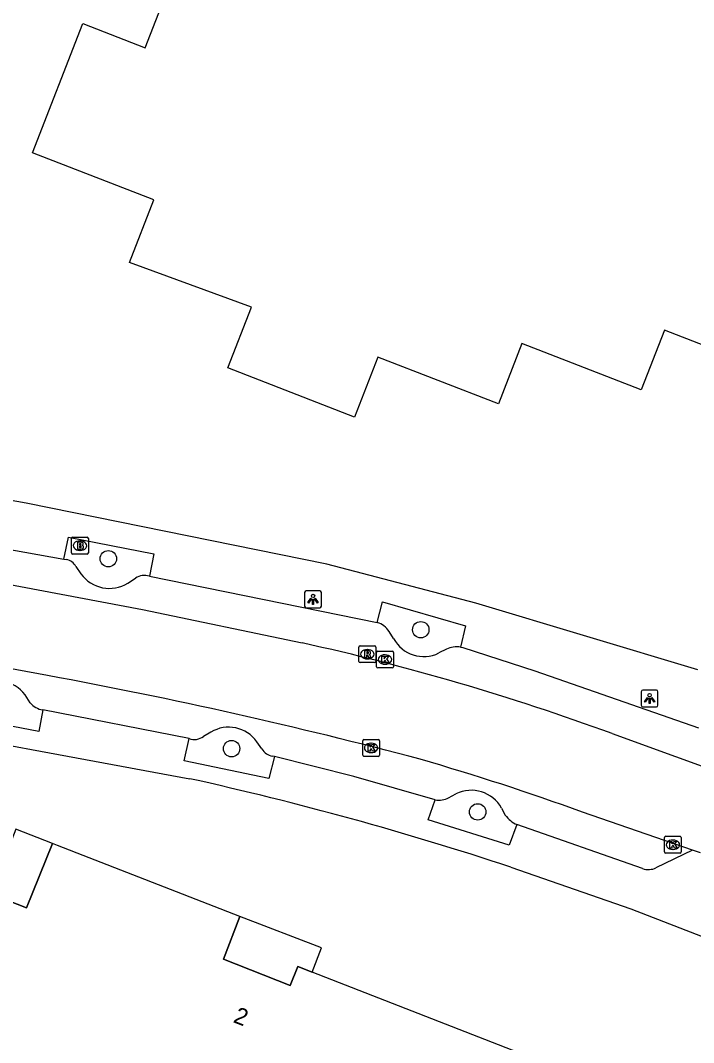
# Model space of a CAD drawing. Extents: x 160026 to 161302, y 384757 to 385701.
# Drawn here: x 160839.9 to 160880, y 385118.9 to 385179.7 of the extents above; entities that cross this region are included whole.
import ezdxf

# ---------------------------------------------------------------- set-up
doc = ezdxf.new("R2010")
doc.units = 0
for name, color, linetype in [('IMGEO_Boom', 7, 'Continuous'), ('IMGEO_Brandkraan', 7, 'Continuous'), ('IMGEO_Kolk', 7, 'Continuous'), ('IMGEO_Lichtpunt', 7, 'Continuous'), ('IMGEO_Pand', 7, 'Continuous'), ('IMGEO_Pand_nummerreeks', 7, 'Continuous'), ('IMGEO_Pand_overbouw', 7, 'Continuous'), ('IMGEO_Parkeervlak_open', 7, 'Continuous'), ('IMGEO_Rijbaan_lokaal_open', 7, 'Continuous'), ('IMGEO_Rioolput', 7, 'Continuous'), ('IMGEO_Voetpad_open', 7, 'Continuous')]:
    doc.layers.add(name, color=color, linetype=linetype)

msp = doc.modelspace()

# ---------------------------------------------------------------- linework, layer by layer
at = {"layer": 'IMGEO_Boom'}
for centre in [(160845.132, 385147.662), (160863.725, 385143.44), (160852.466, 385136.368), (160867.113, 385132.606)]:
    msp.add_circle(centre, 0.489, dxfattribs=at)
at = {"layer": 'IMGEO_Brandkraan'}
for p, q in [((160842.941, 385148.013), (160842.941, 385148.865)), ((160843.016, 385148.939), (160843.868, 385148.939)), ((160843.429, 385148.719), (160843.454, 385148.719)), ((160843.942, 385148.865), (160843.942, 385148.013)), ((160843.868, 385147.939), (160843.016, 385147.939)), ((160843.452, 385148.159), (160843.427, 385148.159))]:
    msp.add_line(p, q, dxfattribs=at)
for points in [[(160842.941, 385148.013), (160842.941, 385148.865)], [(160843.016, 385148.939), (160843.868, 385148.939)], [(160843.289, 385148.639), (160843.289, 385148.239), (160843.502, 385148.239)], [(160843.52, 385148.639), (160843.289, 385148.639)], [(160843.468, 385148.558), (160843.414, 385148.558), (160843.414, 385148.482)], [(160843.414, 385148.482), (160843.467, 385148.482)], [(160843.942, 385148.865), (160843.942, 385148.013)], [(160843.868, 385147.939), (160843.016, 385147.939)], [(160843.476, 385148.406), (160843.414, 385148.406), (160843.414, 385148.325)], [(160843.414, 385148.325), (160843.476, 385148.325)]]:
    msp.add_lwpolyline(points, dxfattribs=at)
for centre, radius, start, end in [((160843.018, 385148.863), 0.0765, 91.55205, 178.44795), ((160843.018, 385148.863), 0.0765, 91.55205, 178.44795), ((160843.469, 385148.52), 0.0379, 267.82845, 90.93552), ((160843.524, 385148.494), 0.145, 59.4692, 91.53667), ((160843.549, 385148.541), 0.0922, 285.51372, 58.15012), ((160843.866, 385148.863), 0.0765, 1.55205, 88.44795), ((160843.866, 385148.863), 0.0765, 1.55205, 88.44795), ((160843.018, 385148.015), 0.0765, 181.55205, 268.44795), ((160843.018, 385148.015), 0.0765, 181.55205, 268.44795), ((160843.477, 385148.365), 0.0404, 269.87594, 90.50774), ((160843.508, 385148.49), 0.251, 268.66757, 293.53466), ((160843.554, 385148.349), 0.105, 301.31148, 78.98903), ((160843.866, 385148.015), 0.0765, 271.55205, 358.44795), ((160843.866, 385148.015), 0.0765, 271.55205, 358.44795)]:
    msp.add_arc(centre, radius, start, end, dxfattribs=at)
for centre, major_axis, ratio, start_param, end_param in [((160843.428, 385148.439), (-0.387, 0.002), 0.722429, 4.712389, 7.853982), ((160843.453, 385148.439), (-0.39, 0.002), 0.717154, 1.570796, 4.712389)]:
    msp.add_ellipse(centre, major_axis=major_axis, ratio=ratio, start_param=start_param, end_param=end_param, dxfattribs=at)
at = {"layer": 'IMGEO_Kolk'}
for p, q in [((160861.095, 385141.241), (160861.095, 385142.093)), ((160861.17, 385142.167), (160862.022, 385142.167)), ((160861.583, 385141.947), (160861.608, 385141.947)), ((160862.096, 385142.093), (160862.096, 385141.241)), ((160862.022, 385141.167), (160861.17, 385141.167)), ((160861.606, 385141.387), (160861.581, 385141.387)), ((160860.342, 385136.91), (160861.194, 385136.91)), ((160860.267, 385135.984), (160860.267, 385136.836)), ((160860.755, 385136.69), (160860.78, 385136.69)), ((160861.268, 385136.836), (160861.268, 385135.984)), ((160861.194, 385135.91), (160860.342, 385135.91)), ((160860.778, 385136.13), (160860.753, 385136.13)), ((160878.228, 385130.228), (160878.228, 385131.08)), ((160878.303, 385131.154), (160879.155, 385131.154)), ((160878.716, 385130.934), (160878.741, 385130.934)), ((160879.229, 385131.08), (160879.229, 385130.228)), ((160878.739, 385130.374), (160878.714, 385130.374)), ((160879.155, 385130.154), (160878.303, 385130.154))]:
    msp.add_line(p, q, dxfattribs=at)
for points in [[(160861.095, 385141.241), (160861.095, 385142.093)], [(160861.17, 385142.167), (160862.022, 385142.167)], [(160861.416, 385141.867), (160861.539, 385141.867), (160861.539, 385141.716), (160861.669, 385141.867), (160861.833, 385141.867), (160861.687, 385141.716), (160861.84, 385141.467), (160861.688, 385141.467), (160861.603, 385141.631), (160861.539, 385141.564), (160861.539, 385141.467), (160861.416, 385141.467), (160861.416, 385141.867)], [(160862.096, 385142.093), (160862.096, 385141.241)], [(160862.022, 385141.167), (160861.17, 385141.167)], [(160860.342, 385136.91), (160861.194, 385136.91)], [(160860.267, 385135.984), (160860.267, 385136.836)], [(160860.588, 385136.61), (160860.711, 385136.61), (160860.711, 385136.459), (160860.841, 385136.61), (160861.005, 385136.61), (160860.859, 385136.459), (160861.012, 385136.21), (160860.86, 385136.21), (160860.775, 385136.374), (160860.711, 385136.307), (160860.711, 385136.21), (160860.588, 385136.21), (160860.588, 385136.61)], [(160861.268, 385136.836), (160861.268, 385135.984)], [(160861.194, 385135.91), (160860.342, 385135.91)], [(160878.228, 385130.228), (160878.228, 385131.08)], [(160878.303, 385131.154), (160879.155, 385131.154)], [(160878.549, 385130.854), (160878.672, 385130.854), (160878.672, 385130.703), (160878.802, 385130.854), (160878.966, 385130.854), (160878.82, 385130.703), (160878.973, 385130.454), (160878.821, 385130.454), (160878.736, 385130.618), (160878.672, 385130.551), (160878.672, 385130.454), (160878.549, 385130.454), (160878.549, 385130.854)], [(160879.229, 385131.08), (160879.229, 385130.228)], [(160879.155, 385130.154), (160878.303, 385130.154)]]:
    msp.add_lwpolyline(points, dxfattribs=at)
for centre, start, end in [((160861.172, 385142.091), 91.55205, 178.44795), ((160861.172, 385142.091), 91.55205, 178.44795), ((160862.02, 385142.091), 1.55205, 88.44795), ((160862.02, 385142.091), 1.55205, 88.44795), ((160861.172, 385141.243), 181.55205, 268.44795), ((160861.172, 385141.243), 181.55205, 268.44795), ((160862.02, 385141.243), 271.55205, 358.44795), ((160862.02, 385141.243), 271.55205, 358.44795), ((160860.344, 385136.834), 91.55205, 178.44795), ((160860.344, 385136.834), 91.55205, 178.44795), ((160861.192, 385136.834), 1.55205, 88.44795), ((160861.192, 385136.834), 1.55205, 88.44795), ((160860.344, 385135.986), 181.55205, 268.44795), ((160860.344, 385135.986), 181.55205, 268.44795), ((160861.192, 385135.986), 271.55205, 358.44795), ((160861.192, 385135.986), 271.55205, 358.44795), ((160878.305, 385131.078), 91.55205, 178.44795), ((160878.305, 385131.078), 91.55205, 178.44795), ((160879.153, 385131.078), 1.55205, 88.44795), ((160879.153, 385131.078), 1.55205, 88.44795), ((160878.305, 385130.23), 181.55205, 268.44795), ((160878.305, 385130.23), 181.55205, 268.44795), ((160879.153, 385130.23), 271.55205, 358.44795), ((160879.153, 385130.23), 271.55205, 358.44795)]:
    msp.add_arc(centre, 0.0765, start, end, dxfattribs=at)
for centre, major_axis, ratio, start_param, end_param in [((160861.582, 385141.667), (-0.387, 0.002), 0.722429, 4.712389, 7.853982), ((160861.607, 385141.667), (-0.39, 0.002), 0.717154, 1.570796, 4.712389), ((160860.754, 385136.41), (-0.387, 0.002), 0.722429, 4.712389, 7.853982), ((160860.779, 385136.41), (-0.39, 0.002), 0.717154, 1.570796, 4.712389), ((160878.715, 385130.654), (-0.387, 0.002), 0.722429, 4.712389, 7.853982), ((160878.74, 385130.654), (-0.39, 0.002), 0.717154, 1.570796, 4.712389)]:
    msp.add_ellipse(centre, major_axis=major_axis, ratio=ratio, start_param=start_param, end_param=end_param, dxfattribs=at)
at = {"layer": 'IMGEO_Lichtpunt'}
for p, q in [((160856.815, 385145.65), (160856.815, 385144.843)), ((160856.815, 385145.65), (160856.815, 385144.843)), ((160857.717, 385145.745), (160856.909, 385145.745)), ((160857.717, 385145.745), (160856.909, 385145.745)), ((160857.811, 385144.843), (160857.811, 385145.65)), ((160857.811, 385144.843), (160857.811, 385145.65)), ((160856.909, 385144.749), (160857.717, 385144.749)), ((160856.909, 385144.749), (160857.717, 385144.749)), ((160876.844, 385139.751), (160876.844, 385138.944)), ((160876.844, 385139.751), (160876.844, 385138.944)), ((160877.746, 385139.846), (160876.938, 385139.846)), ((160877.746, 385139.846), (160876.938, 385139.846)), ((160877.84, 385138.944), (160877.84, 385139.751)), ((160877.84, 385138.944), (160877.84, 385139.751)), ((160876.938, 385138.85), (160877.746, 385138.85)), ((160876.938, 385138.85), (160877.746, 385138.85))]:
    msp.add_line(p, q, dxfattribs=at)
for points in [[(160857.189, 385145.314), (160857.228, 385145.286), (160857.04, 385145.024), (160857.002, 385145.051), (160857.189, 385145.314)], [(160857.291, 385145.266), (160857.338, 385145.266), (160857.338, 385144.944), (160857.291, 385144.944), (160857.291, 385145.266)], [(160857.401, 385145.286), (160857.439, 385145.313), (160857.626, 385145.051), (160857.587, 385145.023), (160857.401, 385145.286)], [(160877.218, 385139.415), (160877.257, 385139.387), (160877.069, 385139.125), (160877.031, 385139.152), (160877.218, 385139.415)], [(160877.32, 385139.367), (160877.367, 385139.367), (160877.367, 385139.045), (160877.32, 385139.045), (160877.32, 385139.367)], [(160877.43, 385139.387), (160877.468, 385139.414), (160877.655, 385139.152), (160877.616, 385139.124), (160877.43, 385139.387)]]:
    msp.add_lwpolyline(points, dxfattribs=at)
for centre in [(160857.314, 385145.448), (160877.343, 385139.549)]:
    msp.add_circle(centre, 0.0994, dxfattribs=at)
for centre, start, end in [((160856.909, 385145.65), 90, 180), ((160856.909, 385145.65), 90, 180), ((160857.717, 385145.65), 0, 90), ((160857.717, 385145.65), 0, 90), ((160856.909, 385144.843), 180, 270), ((160856.909, 385144.843), 180, 270), ((160857.717, 385144.843), 270, 0), ((160857.717, 385144.843), 270, 360), ((160876.938, 385139.751), 90, 180), ((160876.938, 385139.751), 90, 180), ((160877.746, 385139.751), 0, 90), ((160877.746, 385139.751), 0, 90), ((160876.938, 385138.944), 180, 270), ((160876.938, 385138.944), 180, 270), ((160877.746, 385138.944), 270, 0), ((160877.746, 385138.944), 270, 360)]:
    msp.add_arc(centre, 0.0946, start, end, dxfattribs=at)
at = {"layer": 'IMGEO_Pand'}
for points in [[(160891.013, 385172.975), (160890.963, 385172.845), (160887.421, 385174.217), (160886.143, 385170.917), (160889.709, 385169.557), (160885.432, 385158.46), (160878.221, 385161.253), (160876.846, 385157.703), (160869.733, 385160.457), (160868.346, 385156.877), (160861.166, 385159.657), (160859.785, 385156.089), (160852.24, 385159.011), (160853.642, 385162.63), (160846.388, 385165.271), (160847.835, 385168.998), (160840.628, 385171.795), (160843.615, 385179.49), (160847.32, 385178.052), (160850.008, 385184.926)], [(160917.576, 385068.75), (160922.865, 385082.271), (160924.686, 385086.927), (160910.786, 385092.341), (160909.973, 385092.658), (160909.522, 385091.554), (160906.439, 385092.749), (160905.522, 385093.104), (160906.295, 385095.142), (160890.408, 385101.343), (160889.232, 385098.314), (160884.215, 385100.276), (160881.846, 385094.225), (160864.387, 385100.32), (160871.145, 385117.659), (160857.252, 385123.079), (160856.41, 385123.408), (160855.948, 385122.289), (160851.991, 385123.845), (160852.953, 385126.387), (160842.107, 385130.617), (160841.808, 385130.734), (160840.266, 385126.91), (160838.119, 385127.737)]]:
    msp.add_lwpolyline(points, dxfattribs=at)
at = {"layer": 'IMGEO_Pand_overbouw'}
for points in [[(160838.119, 385127.737), (160840.266, 385126.91), (160841.808, 385130.734), (160839.623, 385131.586)], [(160852.953, 385126.387), (160851.991, 385123.845), (160855.948, 385122.289), (160856.41, 385123.408), (160857.252, 385123.079), (160857.809, 385124.515)]]:
    msp.add_lwpolyline(points, close=True, dxfattribs=at)
at = {"layer": 'IMGEO_Parkeervlak_open'}
for points in [[(160842.482, 385147.639), (160842.641, 385147.611)], [(160843.195, 385147.196), (160843.498, 385146.764)], [(160846.293, 385146.209), (160846.752, 385146.5)], [(160862.105, 385142.92), (160861.838, 385143.338)], [(160865.25, 385142.289), (160864.802, 385142.058)], [(160840.473, 385139.085), (160840.181, 385139.57)], [(160851.226, 385137.341), (160850.788, 385137.099)], [(160854.263, 385136.353), (160853.968, 385136.767)], [(160855.022, 385135.898), (160854.907, 385135.926)], [(160865.382, 385133.436), (160865.814, 385133.678)], [(160868.53, 385132.825), (160868.755, 385132.412)]]:
    msp.add_lwpolyline(points, dxfattribs=at)
for centre, radius, start, end in [((160842.519, 385146.871), 0.75, 25.69141, 80.63502), ((160845.194, 385147.989), 2.092, 215.83397, 301.70389), ((160847.272, 385145.81), 0.864, 69.45901, 126.99608), ((160860.761, 385142.636), 1.286, 33.09438, 73.08762), ((160863.9, 385143.884), 2.037, 208.25634, 296.29441), ((160865.867, 385140.93), 1.492, 81.50411, 114.41094), ((160838.489, 385138.286), 2.124, 37.20297, 121.43914), ((160841.424, 385139.925), 1.268, 221.45715, 260.99148), ((160852.295, 385135.613), 2.032, 34.59855, 121.75475), ((160850.238, 385137.805), 0.895, 250.17672, 307.9201), ((160855.015, 385136.789), 0.869, 210.07142, 262.83637), ((160866.727, 385131.834), 2.058, 28.80099, 116.32767), ((160864.791, 385134.736), 1.428, 261.66437, 294.45508), ((160870.09, 385133.356), 1.635, 215.24728, 246.60274)]:
    msp.add_arc(centre, radius, start, end, dxfattribs=at)
at = {"layer": 'IMGEO_Rijbaan_lokaal_open'}
for points in [[(160829.885, 385147.909), (160831.568, 385147.582), (160847.165, 385144.634), (160856.663, 385142.653)], [(160841.518, 385140.719), (160828.942, 385143.034)], [(160875.114, 385137.259), (160890.411, 385131.724)], [(160879.899, 385130.324), (160873.346, 385132.598)], [(160880.377, 385130.174), (160879.899, 385130.324)]]:
    msp.add_lwpolyline(points, dxfattribs=at)
for centre, radius, start, end in [((160826.455, 385005.066), 140.864, 69.79162, 77.61668), ((160787.773, 384849.657), 295.982, 75.13741, 79.5381), ((160820.828, 384987.506), 154.304, 70.10144, 73.87118)]:
    msp.add_arc(centre, radius, start, end, dxfattribs=at)
at = {"layer": 'IMGEO_Rioolput'}
for p, q in [((160860.044, 385141.557), (160860.044, 385142.409)), ((160860.119, 385142.483), (160860.971, 385142.483)), ((160861.045, 385142.409), (160861.045, 385141.557)), ((160860.532, 385142.263), (160860.557, 385142.263)), ((160860.971, 385141.483), (160860.119, 385141.483)), ((160860.555, 385141.703), (160860.53, 385141.703))]:
    msp.add_line(p, q, dxfattribs=at)
for points in [[(160860.044, 385141.557), (160860.044, 385142.409)], [(160860.119, 385142.483), (160860.971, 385142.483)], [(160861.045, 385142.409), (160861.045, 385141.557)], [(160860.633, 385142.181), (160860.381, 385142.183), (160860.381, 385141.783)], [(160860.381, 385141.783), (160860.505, 385141.783), (160860.505, 385141.945), (160860.516, 385141.945)], [(160860.559, 385142.102), (160860.505, 385142.102), (160860.505, 385142.021)], [(160860.505, 385142.021), (160860.557, 385142.021)], [(160860.563, 385141.916), (160860.634, 385141.783), (160860.774, 385141.783), (160860.709, 385141.909)], [(160860.971, 385141.483), (160860.119, 385141.483)]]:
    msp.add_lwpolyline(points, dxfattribs=at)
for centre, radius, start, end in [((160860.121, 385142.407), 0.0765, 91.55205, 178.44795), ((160860.121, 385142.407), 0.0765, 91.55205, 178.44795), ((160860.969, 385142.407), 0.0765, 1.55205, 88.44795), ((160860.969, 385142.407), 0.0765, 1.55205, 88.44795), ((160860.515, 385141.892), 0.0533, 26.02933, 88.69889), ((160860.541, 385142.21), 0.19, 274.7715, 282.96867), ((160860.565, 385142.006), 0.0964, 77.00612, 93.18647), ((160860.579, 385142.063), 0.0378, 276.66336, 79.67722), ((160860.632, 385142.071), 0.109, 350.36119, 89.41601), ((160860.63, 385142.071), 0.112, 277.58423, 350.98172), ((160860.614, 385141.856), 0.108, 29.51342, 73.79051), ((160860.121, 385141.559), 0.0765, 181.55205, 268.44795), ((160860.121, 385141.559), 0.0765, 181.55205, 268.44795), ((160860.969, 385141.559), 0.0765, 271.55205, 358.44795), ((160860.969, 385141.559), 0.0765, 271.55205, 358.44795)]:
    msp.add_arc(centre, radius, start, end, dxfattribs=at)
for centre, major_axis, ratio, start_param, end_param in [((160860.531, 385141.983), (-0.387, 0.002), 0.722429, 4.712389, 7.853982), ((160860.556, 385141.983), (-0.39, 0.002), 0.717154, 1.570796, 4.712389)]:
    msp.add_ellipse(centre, major_axis=major_axis, ratio=ratio, start_param=start_param, end_param=end_param, dxfattribs=at)
at = {"layer": 'IMGEO_Voetpad_open'}
for points in [[(160880.219, 385141.047), (160867.002, 385145.029), (160858.134, 385147.331), (160840.243, 385150.96), (160829.664, 385152.853)], [(160832.834, 385149.358), (160842.482, 385147.639)], [(160842.482, 385147.639), (160842.769, 385148.953), (160847.849, 385147.956), (160847.575, 385146.619)], [(160847.575, 385146.619), (160861.135, 385143.866)], [(160861.135, 385143.866), (160861.44, 385145.103), (160866.384, 385143.671), (160866.087, 385142.406)], [(160866.087, 385142.406), (160866.219, 385142.379), (160870.515, 385140.992), (160880.259, 385137.599)], [(160841.225, 385138.672), (160841.002, 385137.39), (160835.922, 385138.351), (160836.116, 385139.689)], [(160827.927, 385138.511), (160830.258, 385138.219), (160849.979, 385134.578)], [(160849.934, 385136.963), (160841.225, 385138.672)], [(160855.022, 385135.898), (160854.682, 385134.596), (160849.652, 385135.645), (160849.934, 385136.963)], [(160864.584, 385133.323), (160859.745, 385134.717), (160855.022, 385135.898)], [(160869.441, 385131.855), (160868.989, 385130.626), (160864.156, 385132.139), (160864.584, 385133.323)], [(160876.926, 385129.237), (160869.441, 385131.855)], [(160879.899, 385130.324), (160877.719, 385129.276)], [(160869.082, 385129.32), (160876.218, 385126.848), (160945.3, 385100.073)]]:
    msp.add_lwpolyline(points, dxfattribs=at)
for centre, radius, start, end in [((160807.476, 384942.827), 196.406, 71.71948, 77.50194), ((160877.273, 385130.26), 1.08, 251.25651, 294.3746)]:
    msp.add_arc(centre, radius, start, end, dxfattribs=at)

# ---------------------------------------------------------------- texts
at = {"layer": 'IMGEO_Pand_nummerreeks'}
msp.add_text('2', height=1, rotation=338.5339, dxfattribs=at).set_placement((160852.511, 385120.115))

doc.saveas('drawing.dxf')
